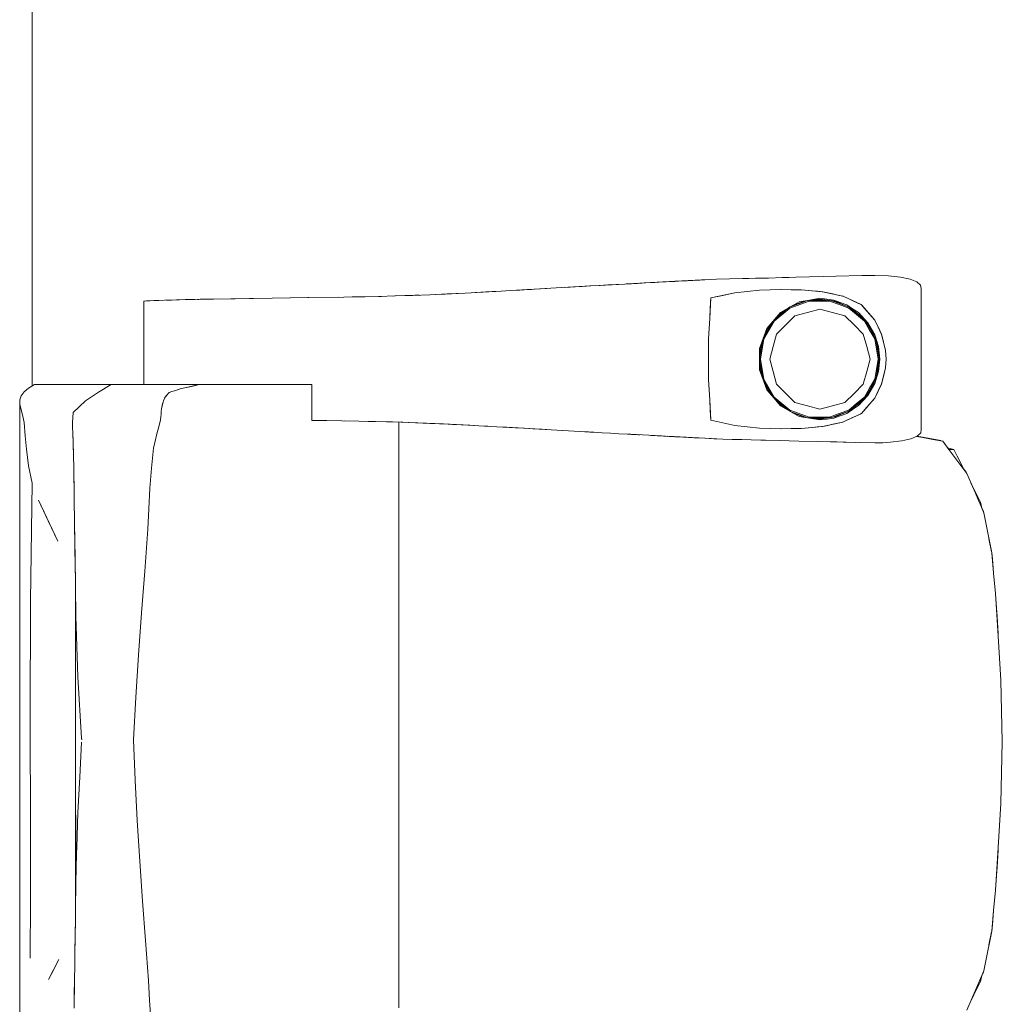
# Model space of a CAD drawing. Header units: millimetres. Extents: x -261 to 187, y -214 to 106.
# Tile 804 of 1056: x -206.12 to -205.348, y 15.152 to 15.925. Entities that reach past the tile are written whole.
import ezdxf

# ---------------------------------------------------------------- set-up
doc = ezdxf.new("R2010")
doc.units = ezdxf.units.MM
doc.header["$LTSCALE"] = 0.005
doc.header["$MEASUREMENT"] = 0
doc.layers.add('IFC-Elemento de mobília-Contorno', color=9, linetype='Continuous', lineweight=5)
doc.layers.add('IFC-Laje-Contorno', color=9, linetype='Continuous', lineweight=5)

msp = doc.modelspace()

# ---------------------------------------------------------------- linework, layer by layer
at = {"layer": 'IFC-Elemento de mobília-Contorno', "lineweight": 5}
for p, q in [((-205.61933, 15.71912), (-205.61764, 15.71921)), ((-205.61764, 15.71921), (-205.6149, 15.71936)), ((-205.6149, 15.71936), (-205.59981, 15.72015)), ((-205.6149, 15.71936), (-205.61215, 15.7195)), ((-205.61215, 15.7195), (-205.60804, 15.71972)), ((-205.61215, 15.7195), (-205.60941, 15.71965)), ((-205.60941, 15.71965), (-205.60804, 15.71972)), ((-205.60844, 15.7197), (-205.60632, 15.71981)), ((-205.60844, 15.7197), (-205.60632, 15.71981)), ((-205.60804, 15.71972), (-205.6053, 15.71986)), ((-205.60804, 15.71972), (-205.60667, 15.71979)), ((-205.6072, 15.71976), (-205.60632, 15.71981)), ((-205.60718, 15.71976), (-205.60632, 15.71981)), ((-205.60702, 15.71977), (-205.60667, 15.71979)), ((-205.60676, 15.71979), (-205.6053, 15.71986)), ((-205.60632, 15.71981), (-205.60474, 15.7199)), ((-205.60632, 15.71981), (-205.60475, 15.71989)), ((-205.60632, 15.71981), (-205.60528, 15.71987)), ((-205.6053, 15.71986), (-205.60256, 15.72001)), ((-205.60528, 15.71987), (-205.60477, 15.71989)), ((-205.59981, 15.72015), (-205.59707, 15.7203)), ((-205.59981, 15.72015), (-205.59844, 15.72023)), ((-205.59913, 15.72019), (-205.59707, 15.7203)), ((-205.59844, 15.72023), (-205.59707, 15.7203)), ((-205.59707, 15.7203), (-205.59639, 15.72034)), ((-205.59639, 15.72034), (-205.5957, 15.72037)), ((-205.5957, 15.72037), (-205.5948, 15.72042)), ((-205.5948, 15.72042), (-205.593, 15.72051)), ((-205.593, 15.72051), (-205.5912, 15.7206)), ((-205.5912, 15.7206), (-205.5894, 15.7207)), ((-205.5903, 15.72065), (-205.5876, 15.72079)), ((-205.5903, 15.72065), (-205.58895, 15.72072)), ((-205.5894, 15.7207), (-205.5876, 15.72079)), ((-205.58895, 15.72072), (-205.5876, 15.72079)), ((-205.5876, 15.72079), (-205.5858, 15.72088)), ((-205.5876, 15.72079), (-205.58715, 15.72081)), ((-205.5858, 15.72088), (-205.58445, 15.72095)), ((-205.58445, 15.72095), (-205.584, 15.72097)), ((-205.58419, 15.72096), (-205.58355, 15.721)), ((-205.58419, 15.72096), (-205.584, 15.72097)), ((-205.58355, 15.721), (-205.58265, 15.72104)), ((-205.58265, 15.72104), (-205.57268, 15.72156)), ((-205.58265, 15.72104), (-205.58175, 15.72109)), ((-205.58265, 15.72104), (-205.5822, 15.72106)), ((-205.5822, 15.72106), (-205.58175, 15.72109)), ((-205.57268, 15.72156), (-205.56245, 15.72178)), ((-205.56245, 15.72178), (-205.55223, 15.72201)), ((-205.55223, 15.72201), (-205.54711, 15.72212)), ((-205.54711, 15.72212), (-205.542, 15.72223)), ((-205.542, 15.72223), (-205.53689, 15.72235)), ((-205.53689, 15.72235), (-205.53177, 15.72246)), ((-205.53177, 15.72246), (-205.52104, 15.72276)), ((-205.52104, 15.72276), (-205.51568, 15.72291)), ((-205.51568, 15.72291), (-205.51031, 15.72306)), ((-205.51031, 15.72306), (-205.49958, 15.72335)), ((-205.49958, 15.72335), (-205.48885, 15.72365)), ((-205.48885, 15.72365), (-205.47873, 15.72388)), ((-205.47873, 15.72388), (-205.45848, 15.72433)), ((-205.45848, 15.72433), (-205.44835, 15.72456)), ((-205.44835, 15.72456), (-205.43754, 15.7242)), ((-205.43754, 15.7242), (-205.42811, 15.72323)), ((-205.42811, 15.72323), (-205.42055, 15.72162)), ((-205.42055, 15.72162), (-205.41522, 15.71945)), ((-205.41522, 15.71945), (-205.41232, 15.71687)), ((-205.762, 15.71108), (-205.75389, 15.71153)), ((-205.75617, 15.71139), (-205.74165, 15.71221)), ((-205.75389, 15.71153), (-205.74589, 15.71197)), ((-205.74891, 15.7118), (-205.74165, 15.71221)), ((-205.74589, 15.71197), (-205.74165, 15.71221)), ((-205.74165, 15.71221), (-205.73439, 15.71262)), ((-205.73439, 15.71262), (-205.72713, 15.71304)), ((-205.73439, 15.71262), (-205.72965, 15.71289)), ((-205.72965, 15.71289), (-205.70616, 15.71425)), ((-205.72965, 15.71289), (-205.72142, 15.71337)), ((-205.72713, 15.71304), (-205.71996, 15.71345)), ((-205.72142, 15.71337), (-205.71792, 15.71357)), ((-205.71996, 15.71345), (-205.69846, 15.7147)), ((-205.69846, 15.7147), (-205.67134, 15.71625)), ((-205.69168, 15.71509), (-205.67134, 15.71625)), ((-205.69168, 15.71509), (-205.6849, 15.71548)), ((-205.6849, 15.71548), (-205.67812, 15.71586)), ((-205.67812, 15.71586), (-205.67134, 15.71625)), ((-205.67812, 15.71586), (-205.67617, 15.71598)), ((-205.67617, 15.71598), (-205.67206, 15.71621)), ((-205.67206, 15.71621), (-205.66392, 15.71667)), ((-205.67134, 15.71625), (-205.66469, 15.71662)), ((-205.66469, 15.71662), (-205.65471, 15.71718)), ((-205.66469, 15.71662), (-205.66136, 15.71681)), ((-205.66392, 15.71667), (-205.66141, 15.7168)), ((-205.66136, 15.71681), (-205.65471, 15.71718)), ((-205.66136, 15.71681), (-205.65803, 15.71699)), ((-205.65803, 15.71699), (-205.65471, 15.71718)), ((-205.65471, 15.71718), (-205.64473, 15.71774)), ((-205.65471, 15.71718), (-205.65138, 15.71737)), ((-205.65138, 15.71737), (-205.64473, 15.71774)), ((-205.64473, 15.71774), (-205.63457, 15.71829)), ((-205.64473, 15.71774), (-205.63795, 15.7181)), ((-205.64473, 15.71774), (-205.64134, 15.71792)), ((-205.64356, 15.7178), (-205.64134, 15.71792)), ((-205.6432, 15.71782), (-205.64153, 15.71791)), ((-205.64318, 15.71782), (-205.63949, 15.71803)), ((-205.64153, 15.71791), (-205.63949, 15.71803)), ((-205.64134, 15.71792), (-205.63795, 15.7181)), ((-205.63949, 15.71803), (-205.63742, 15.71814)), ((-205.63795, 15.7181), (-205.63457, 15.71829)), ((-205.63742, 15.71814), (-205.63535, 15.71825)), ((-205.63535, 15.71825), (-205.63285, 15.71838)), ((-205.63535, 15.71825), (-205.63415, 15.71832)), ((-205.63457, 15.71829), (-205.63285, 15.71838)), ((-205.63288, 15.71838), (-205.61933, 15.71912)), ((-205.63288, 15.71838), (-205.62949, 15.71856)), ((-205.63288, 15.71838), (-205.63118, 15.71848)), ((-205.63118, 15.71848), (-205.62949, 15.71856)), ((-205.62949, 15.71856), (-205.62102, 15.71902)), ((-205.62949, 15.71856), (-205.62441, 15.71884)), ((-205.62441, 15.71884), (-205.62272, 15.71894)), ((-205.62272, 15.71894), (-205.61933, 15.71912)), ((-205.62102, 15.71902), (-205.61933, 15.71912)), ((-205.55825, 15.71084), (-205.53895, 15.7129)), ((-205.55825, 15.71084), (-205.5486, 15.71187)), ((-205.5486, 15.71187), (-205.53895, 15.7129)), ((-205.53895, 15.7129), (-205.52185, 15.71345)), ((-205.53895, 15.7129), (-205.53054, 15.71317)), ((-205.53054, 15.71317), (-205.52212, 15.71344)), ((-205.52217, 15.71344), (-205.51407, 15.71331)), ((-205.52212, 15.71344), (-205.52207, 15.71344)), ((-205.52185, 15.71345), (-205.50593, 15.71317)), ((-205.51407, 15.71331), (-205.50601, 15.71317)), ((-205.50601, 15.71317), (-205.49772, 15.71243)), ((-205.50593, 15.71317), (-205.49755, 15.71242)), ((-205.49772, 15.71243), (-205.48943, 15.7117)), ((-205.49755, 15.71242), (-205.49336, 15.71204)), ((-205.49336, 15.71204), (-205.48917, 15.71166)), ((-205.48974, 15.71173), (-205.48937, 15.71168)), ((-205.48943, 15.7117), (-205.47345, 15.70831)), ((-205.48917, 15.71166), (-205.4852, 15.71081)), ((-205.41232, 15.71687), (-205.41193, 15.71411)), ((-205.41195, 15.60352), (-205.41193, 15.71411)), ((-206.02251, 15.70439), (-206.02188, 15.70442)), ((-206.02251, 15.70439), (-206.02213, 15.70441)), ((-206.02251, 15.63874), (-206.02251, 15.70439)), ((-206.02213, 15.70441), (-206.01777, 15.70458)), ((-206.02188, 15.70442), (-206.02027, 15.70448)), ((-206.02027, 15.70448), (-206.01777, 15.70458)), ((-206.01777, 15.70458), (-206.0145, 15.70471)), ((-206.0145, 15.70471), (-206.01062, 15.70485)), ((-206.0145, 15.70471), (-206.01143, 15.70482)), ((-206.01143, 15.70482), (-206.00632, 15.70501)), ((-206.01143, 15.70482), (-206.01131, 15.70483)), ((-206.01143, 15.70482), (-206.0114, 15.70482)), ((-206.01062, 15.70485), (-206.00632, 15.70501)), ((-206.00632, 15.70501), (-205.97808, 15.70574)), ((-206.00632, 15.70501), (-205.98247, 15.70566)), ((-206.00481, 15.70505), (-206.00074, 15.70519)), ((-206.00074, 15.70519), (-205.99004, 15.70549)), ((-205.99004, 15.70549), (-205.98247, 15.70566)), ((-205.98335, 15.70563), (-205.98247, 15.70566)), ((-205.98247, 15.70566), (-205.97808, 15.70574)), ((-205.98033, 15.7057), (-205.97935, 15.70572)), ((-205.97935, 15.70572), (-205.97395, 15.70581)), ((-205.97808, 15.70574), (-205.95073, 15.70617)), ((-205.97633, 15.70576), (-205.97395, 15.70581)), ((-205.97395, 15.70581), (-205.96772, 15.7059)), ((-205.95405, 15.70611), (-205.93954, 15.70635)), ((-205.95073, 15.70617), (-205.92165, 15.70664)), ((-205.93954, 15.70635), (-205.92165, 15.70664)), ((-205.92165, 15.70664), (-205.89273, 15.70707)), ((-205.92165, 15.70664), (-205.89354, 15.70706)), ((-205.89354, 15.70706), (-205.86963, 15.70741)), ((-205.89273, 15.70707), (-205.86529, 15.70747)), ((-205.8654, 15.70747), (-205.85177, 15.70773)), ((-205.85876, 15.7076), (-205.84867, 15.7078)), ((-205.85177, 15.70773), (-205.83824, 15.70799)), ((-205.84867, 15.7078), (-205.8357, 15.70806)), ((-205.83824, 15.70799), (-205.82474, 15.70838)), ((-205.82678, 15.70833), (-205.82528, 15.70837)), ((-205.82528, 15.70837), (-205.80967, 15.70889)), ((-205.82528, 15.70837), (-205.81747, 15.70863)), ((-205.82474, 15.70838), (-205.81125, 15.70879)), ((-205.81747, 15.70863), (-205.80967, 15.70889)), ((-205.81125, 15.70879), (-205.79768, 15.70936)), ((-205.80967, 15.70889), (-205.8059, 15.70901)), ((-205.79768, 15.70936), (-205.78412, 15.70993)), ((-205.79371, 15.70952), (-205.78588, 15.7099)), ((-205.79371, 15.70952), (-205.78588, 15.7099)), ((-205.78588, 15.7099), (-205.77544, 15.71038)), ((-205.78412, 15.70993), (-205.77014, 15.71066)), ((-205.77014, 15.71066), (-205.75617, 15.71139)), ((-205.578, 15.69079), (-205.57707, 15.70678)), ((-205.57753, 15.69878), (-205.57707, 15.70678)), ((-205.57707, 15.70678), (-205.55825, 15.71084)), ((-205.57707, 15.70678), (-205.56766, 15.70881)), ((-205.56766, 15.70881), (-205.55825, 15.71084)), ((-205.51502, 15.69966), (-205.50779, 15.70379)), ((-205.51495, 15.69888), (-205.49987, 15.70435)), ((-205.51459, 15.69989), (-205.50103, 15.7048)), ((-205.51296, 15.70084), (-205.50275, 15.70461)), ((-205.50779, 15.70379), (-205.49959, 15.70517)), ((-205.50275, 15.70461), (-205.4914, 15.70588)), ((-205.49987, 15.70435), (-205.48385, 15.70435)), ((-205.49959, 15.70517), (-205.4914, 15.70654)), ((-205.49777, 15.70517), (-205.48635, 15.70517)), ((-205.4914, 15.70654), (-205.48596, 15.70586)), ((-205.4914, 15.70588), (-205.4793, 15.70417)), ((-205.48596, 15.70586), (-205.48053, 15.70518)), ((-205.4852, 15.71081), (-205.48123, 15.70996)), ((-205.48385, 15.70435), (-205.47631, 15.70161)), ((-205.48203, 15.70456), (-205.47604, 15.70238)), ((-205.48123, 15.70996), (-205.47726, 15.70911)), ((-205.48053, 15.70518), (-205.4754, 15.70327)), ((-205.4793, 15.70417), (-205.46805, 15.69941)), ((-205.47726, 15.70911), (-205.47329, 15.70826)), ((-205.47374, 15.70837), (-205.47329, 15.70826)), ((-205.47345, 15.70831), (-205.46623, 15.70496)), ((-205.47329, 15.70826), (-205.46964, 15.70654)), ((-205.46964, 15.70654), (-205.466, 15.70484)), ((-205.46623, 15.70496), (-205.45901, 15.70162)), ((-205.466, 15.70484), (-205.45872, 15.70142)), ((-205.578, 15.69079), (-205.57753, 15.69878)), ((-205.52727, 15.68858), (-205.51495, 15.69888)), ((-205.5262, 15.69054), (-205.517, 15.69824)), ((-205.52292, 15.69421), (-205.5144, 15.70001)), ((-205.52226, 15.69552), (-205.51502, 15.69966)), ((-205.50123, 15.6955), (-205.4914, 15.69813)), ((-205.4914, 15.69813), (-205.48156, 15.6955)), ((-205.47631, 15.70161), (-205.46878, 15.69888)), ((-205.47604, 15.70238), (-205.46919, 15.6999)), ((-205.4754, 15.70327), (-205.47028, 15.70136)), ((-205.47028, 15.70136), (-205.46573, 15.69834)), ((-205.46878, 15.69888), (-205.46261, 15.69372)), ((-205.46825, 15.6995), (-205.4621, 15.69434)), ((-205.46805, 15.69941), (-205.4584, 15.69192)), ((-205.46573, 15.69834), (-205.46119, 15.6953)), ((-205.45936, 15.70178), (-205.45872, 15.70142)), ((-205.45901, 15.70162), (-205.45634, 15.69857)), ((-205.45872, 15.70142), (-205.45613, 15.69842)), ((-205.45634, 15.69857), (-205.44835, 15.68941)), ((-205.45613, 15.69842), (-205.45354, 15.69542)), ((-205.57846, 15.68279), (-205.578, 15.69079)), ((-205.578, 15.69079), (-205.57798, 15.69101)), ((-205.53533, 15.67465), (-205.52727, 15.68858)), ((-205.533, 15.68279), (-205.52226, 15.69552)), ((-205.53054, 15.68569), (-205.52292, 15.69421)), ((-205.51827, 15.68566), (-205.51107, 15.69286)), ((-205.51107, 15.69286), (-205.50123, 15.6955)), ((-205.48156, 15.6955), (-205.47172, 15.69286)), ((-205.47172, 15.69286), (-205.46452, 15.68566)), ((-205.46261, 15.69372), (-205.45645, 15.68856)), ((-205.4621, 15.69434), (-205.457, 15.69007)), ((-205.46119, 15.6953), (-205.45375, 15.68734)), ((-205.4584, 15.69192), (-205.451, 15.6822)), ((-205.45645, 15.68856), (-205.45243, 15.6816)), ((-205.45354, 15.69542), (-205.45094, 15.69242)), ((-205.45094, 15.69242), (-205.44835, 15.68941)), ((-205.44835, 15.68941), (-205.44705, 15.68672)), ((-205.44835, 15.68941), (-205.44565, 15.68376)), ((-205.44835, 15.68941), (-205.447, 15.68659)), ((-205.57893, 15.67479), (-205.57846, 15.68279)), ((-205.53587, 15.67495), (-205.533, 15.68279)), ((-205.53545, 15.6761), (-205.5287, 15.68775)), ((-205.53507, 15.67712), (-205.53052, 15.68573)), ((-205.52547, 15.67846), (-205.51827, 15.68566)), ((-205.46452, 15.68566), (-205.45732, 15.67846)), ((-205.45448, 15.68677), (-205.45173, 15.68201)), ((-205.45375, 15.68734), (-205.44835, 15.67794)), ((-205.45243, 15.6816), (-205.4484, 15.67464)), ((-205.45173, 15.68201), (-205.44896, 15.67722)), ((-205.451, 15.6822), (-205.44636, 15.6709)), ((-205.44705, 15.68672), (-205.44574, 15.68403)), ((-205.447, 15.68659), (-205.44565, 15.68376)), ((-205.44574, 15.68403), (-205.44444, 15.68134)), ((-205.44565, 15.68376), (-205.44294, 15.67812)), ((-205.44565, 15.68376), (-205.4443, 15.68094)), ((-205.44444, 15.68134), (-205.44313, 15.67864)), ((-205.4443, 15.68094), (-205.44294, 15.67812)), ((-205.57893, 15.65077), (-205.57893, 15.67479)), ((-205.53873, 15.66711), (-205.53587, 15.67495)), ((-205.53864, 15.66072), (-205.53636, 15.67361)), ((-205.53864, 15.6645), (-205.53641, 15.67346)), ((-205.53814, 15.65878), (-205.53533, 15.67465)), ((-205.52811, 15.66862), (-205.52547, 15.67846)), ((-205.45732, 15.67846), (-205.45468, 15.66862)), ((-205.4484, 15.67464), (-205.447, 15.66671)), ((-205.44835, 15.67794), (-205.44542, 15.66857)), ((-205.44734, 15.67329), (-205.4462, 15.66685)), ((-205.44313, 15.67864), (-205.43997, 15.66567)), ((-205.44294, 15.67812), (-205.44146, 15.67189)), ((-205.44173, 15.67288), (-205.44146, 15.67189)), ((-205.53873, 15.66711), (-205.53873, 15.65044)), ((-205.53074, 15.65878), (-205.52811, 15.66862)), ((-205.45468, 15.66862), (-205.45205, 15.65878)), ((-205.447, 15.66671), (-205.4456, 15.65878)), ((-205.44636, 15.6709), (-205.44477, 15.65878)), ((-205.4462, 15.66685), (-205.44478, 15.65878)), ((-205.44542, 15.66857), (-205.44442, 15.65877)), ((-205.44155, 15.67216), (-205.44076, 15.66891)), ((-205.44151, 15.6721), (-205.44103, 15.67007)), ((-205.44146, 15.67189), (-205.43997, 15.66567)), ((-205.44103, 15.67007), (-205.43997, 15.66567)), ((-205.43997, 15.66567), (-205.43939, 15.65877)), ((-205.57893, 15.64277), (-205.57893, 15.65878)), ((-205.53864, 15.65307), (-205.53864, 15.6645)), ((-205.53814, 15.65878), (-205.53533, 15.64292)), ((-205.53074, 15.65878), (-205.52811, 15.64894)), ((-205.45468, 15.64894), (-205.45205, 15.65878)), ((-205.447, 15.65085), (-205.4456, 15.65878)), ((-205.44636, 15.64667), (-205.44477, 15.65878)), ((-205.44583, 15.65281), (-205.44478, 15.65878)), ((-205.44542, 15.64898), (-205.44442, 15.65877)), ((-205.43997, 15.65189), (-205.43939, 15.65877)), ((-205.53873, 15.65044), (-205.533, 15.63477)), ((-205.53864, 15.65685), (-205.53636, 15.64395)), ((-205.53864, 15.65307), (-205.53641, 15.64408)), ((-205.4484, 15.64292), (-205.447, 15.65085)), ((-205.44734, 15.64428), (-205.44583, 15.65281)), ((-205.44146, 15.64567), (-205.43997, 15.65189)), ((-205.44103, 15.6475), (-205.43997, 15.65189)), ((-205.44076, 15.64865), (-205.43997, 15.65189)), ((-205.57893, 15.64277), (-205.57846, 15.63477)), ((-205.57893, 15.64277), (-205.578, 15.62678)), ((-205.53533, 15.64292), (-205.52727, 15.62898)), ((-205.52811, 15.64894), (-205.52547, 15.63911)), ((-205.45732, 15.63911), (-205.45468, 15.64894)), ((-205.45243, 15.63597), (-205.4484, 15.64292)), ((-205.451, 15.63537), (-205.44636, 15.64667)), ((-205.44835, 15.63963), (-205.44542, 15.64898)), ((-205.44313, 15.63892), (-205.44076, 15.64865)), ((-205.44294, 15.63945), (-205.44146, 15.64567)), ((-205.44173, 15.64469), (-205.44146, 15.64567)), ((-205.44152, 15.64544), (-205.44103, 15.6475)), ((-206.11653, 15.63309), (-206.11313, 15.63596)), ((-206.11313, 15.63596), (-206.10827, 15.63874)), ((-206.10827, 15.63874), (-206.04801, 15.63874)), ((-206.05812, 15.63281), (-206.04801, 15.63874)), ((-206.04801, 15.63874), (-205.97886, 15.63874)), ((-205.99828, 15.63399), (-205.99389, 15.63541)), ((-205.99828, 15.63399), (-205.99608, 15.6347)), ((-205.99608, 15.6347), (-205.99389, 15.63541)), ((-205.99389, 15.63541), (-205.99013, 15.63624)), ((-205.99013, 15.63624), (-205.97886, 15.63874)), ((-205.99013, 15.63624), (-205.98638, 15.63708)), ((-205.98638, 15.63708), (-205.98262, 15.63791)), ((-205.98262, 15.63791), (-205.97886, 15.63874)), ((-205.97886, 15.63874), (-205.97688, 15.63874)), ((-205.97688, 15.63874), (-205.97491, 15.63874)), ((-205.97491, 15.63874), (-205.97295, 15.63874)), ((-205.97295, 15.63874), (-205.97101, 15.63874)), ((-205.97101, 15.63874), (-205.9691, 15.63874)), ((-205.9691, 15.63874), (-205.96719, 15.63874)), ((-205.96719, 15.63874), (-205.96529, 15.63874)), ((-205.96529, 15.63874), (-205.96338, 15.63874)), ((-205.96338, 15.63874), (-205.96146, 15.63874)), ((-205.96146, 15.63874), (-205.95952, 15.63874)), ((-205.95952, 15.63874), (-205.95755, 15.63874)), ((-205.95755, 15.63874), (-205.95555, 15.63874)), ((-205.95555, 15.63874), (-205.9535, 15.63874)), ((-205.9535, 15.63874), (-205.9514, 15.63874)), ((-205.9514, 15.63874), (-205.94925, 15.63874)), ((-205.94925, 15.63874), (-205.94708, 15.63874)), ((-205.94708, 15.63874), (-205.9449, 15.63874)), ((-205.9449, 15.63874), (-205.94273, 15.63874)), ((-205.94273, 15.63874), (-205.9406, 15.63874)), ((-205.9406, 15.63874), (-205.93852, 15.63874)), ((-205.93852, 15.63874), (-205.93651, 15.63874)), ((-205.93651, 15.63874), (-205.93459, 15.63874)), ((-205.93459, 15.63874), (-205.93279, 15.63874)), ((-205.93279, 15.63874), (-205.93108, 15.63874)), ((-205.93108, 15.63874), (-205.92943, 15.63874)), ((-205.92943, 15.63874), (-205.92782, 15.63874)), ((-205.92782, 15.63874), (-205.92621, 15.63874)), ((-205.92621, 15.63874), (-205.92457, 15.63874)), ((-205.92457, 15.63874), (-205.92286, 15.63874)), ((-205.92286, 15.63874), (-205.92105, 15.63874)), ((-205.92105, 15.63874), (-205.91912, 15.63874)), ((-205.91912, 15.63874), (-205.91706, 15.63874)), ((-205.91706, 15.63874), (-205.91488, 15.63874)), ((-205.91488, 15.63874), (-205.91261, 15.63874)), ((-205.91261, 15.63874), (-205.91025, 15.63874)), ((-205.91025, 15.63874), (-205.90782, 15.63874)), ((-205.90782, 15.63874), (-205.90533, 15.63874)), ((-205.90533, 15.63874), (-205.90279, 15.63874)), ((-205.90279, 15.63874), (-205.90023, 15.63874)), ((-205.90023, 15.63874), (-205.89767, 15.63874)), ((-205.89767, 15.63874), (-205.89515, 15.63874)), ((-205.89515, 15.63874), (-205.89271, 15.63874)), ((-205.89271, 15.63874), (-205.89039, 15.63874)), ((-205.89039, 15.62549), (-205.89039, 15.63874)), ((-205.57846, 15.63477), (-205.578, 15.62678)), ((-205.53545, 15.64147), (-205.5287, 15.62981)), ((-205.53508, 15.64047), (-205.53054, 15.63187)), ((-205.533, 15.63477), (-205.52762, 15.6284)), ((-205.52547, 15.63911), (-205.51827, 15.63191)), ((-205.46452, 15.63191), (-205.45732, 15.63911)), ((-205.4584, 15.62565), (-205.451, 15.63537)), ((-205.45645, 15.629), (-205.45243, 15.63597)), ((-205.45447, 15.63081), (-205.45173, 15.63556)), ((-205.45375, 15.63023), (-205.44835, 15.63963)), ((-205.45173, 15.63556), (-205.44896, 15.64033)), ((-205.44574, 15.63354), (-205.44444, 15.63623)), ((-205.44565, 15.6338), (-205.44294, 15.63945)), ((-205.44565, 15.6338), (-205.4443, 15.63663)), ((-205.44444, 15.63623), (-205.44313, 15.63892)), ((-205.4443, 15.63663), (-205.44294, 15.63945)), ((-206.11996, 15.47329), (-206.11986, 15.62673)), ((-206.11986, 15.62673), (-206.11871, 15.63005)), ((-206.11986, 15.62673), (-206.11977, 15.62303)), ((-206.11871, 15.63005), (-206.11653, 15.63309)), ((-206.06827, 15.62614), (-206.05812, 15.63281)), ((-206.00696, 15.62597), (-206.00566, 15.62903)), ((-206.00653, 15.62698), (-206.00566, 15.62903)), ((-206.00653, 15.62698), (-206.00614, 15.62789)), ((-206.0061, 15.62801), (-206.00566, 15.62903)), ((-206.00566, 15.62903), (-206.00416, 15.6308)), ((-206.00566, 15.62903), (-206.00491, 15.62991)), ((-206.00491, 15.62991), (-206.00416, 15.6308)), ((-206.00416, 15.6308), (-206.00341, 15.63169)), ((-206.00341, 15.63169), (-206.00267, 15.63257)), ((-206.00267, 15.63257), (-206.00047, 15.63328)), ((-206.00047, 15.63328), (-205.99828, 15.63399)), ((-205.578, 15.62678), (-205.57799, 15.62661)), ((-205.578, 15.62678), (-205.57707, 15.61079)), ((-205.578, 15.62678), (-205.57753, 15.61878)), ((-205.53054, 15.63187), (-205.52292, 15.62335)), ((-205.52762, 15.6284), (-205.52224, 15.62203)), ((-205.52727, 15.62898), (-205.51495, 15.61869)), ((-205.5262, 15.62702), (-205.517, 15.61932)), ((-205.51827, 15.63191), (-205.51107, 15.6247)), ((-205.47172, 15.6247), (-205.46452, 15.63191)), ((-205.46261, 15.62385), (-205.45645, 15.629)), ((-205.4621, 15.62322), (-205.457, 15.62749)), ((-205.46119, 15.62226), (-205.45375, 15.63023)), ((-205.45634, 15.619), (-205.44835, 15.62815)), ((-205.45094, 15.62515), (-205.44835, 15.62815)), ((-205.44835, 15.62815), (-205.44565, 15.6338)), ((-205.44835, 15.62815), (-205.447, 15.63098)), ((-205.44835, 15.62815), (-205.44705, 15.63084)), ((-205.44705, 15.63084), (-205.44574, 15.63354)), ((-205.447, 15.63098), (-205.44565, 15.6338)), ((-206.11977, 15.62303), (-206.11857, 15.61817)), ((-206.07788, 15.61689), (-206.06827, 15.62614)), ((-206.07788, 15.61689), (-206.07307, 15.62151)), ((-206.00872, 15.61753), (-206.00849, 15.61963)), ((-206.00849, 15.61963), (-206.00822, 15.62096)), ((-206.00822, 15.62096), (-206.00739, 15.62494)), ((-206.00822, 15.62096), (-206.00795, 15.62229)), ((-206.00795, 15.62229), (-206.00767, 15.62361)), ((-206.00767, 15.62361), (-206.00739, 15.62494)), ((-206.00739, 15.62494), (-206.00696, 15.62597)), ((-205.89039, 15.61069), (-205.89039, 15.62549)), ((-205.57753, 15.61878), (-205.57707, 15.61079)), ((-205.52292, 15.62335), (-205.51442, 15.61757)), ((-205.52224, 15.62203), (-205.50778, 15.61378)), ((-205.51495, 15.61869), (-205.49987, 15.61321)), ((-205.51107, 15.6247), (-205.50123, 15.62207)), ((-205.50123, 15.62207), (-205.4914, 15.61944)), ((-205.4914, 15.61944), (-205.48156, 15.62207)), ((-205.48156, 15.62207), (-205.47172, 15.6247)), ((-205.47631, 15.61595), (-205.46878, 15.61869)), ((-205.47028, 15.6162), (-205.46573, 15.61923)), ((-205.46878, 15.61869), (-205.46261, 15.62385)), ((-205.46826, 15.61806), (-205.4621, 15.62322)), ((-205.46805, 15.61815), (-205.4584, 15.62565)), ((-205.46573, 15.61923), (-205.46119, 15.62226)), ((-205.45872, 15.61615), (-205.45354, 15.62215)), ((-205.45872, 15.61615), (-205.45613, 15.61915)), ((-205.45613, 15.61915), (-205.45354, 15.62215)), ((-205.45354, 15.62215), (-205.45094, 15.62515)), ((-206.11857, 15.61817), (-206.11751, 15.6136)), ((-206.11751, 15.6136), (-206.11644, 15.60902)), ((-206.07844, 15.60906), (-206.07816, 15.61298)), ((-206.07844, 15.60891), (-206.07816, 15.6129)), ((-206.07816, 15.61298), (-206.07788, 15.61689)), ((-206.07816, 15.6129), (-206.07788, 15.61689)), ((-206.01077, 15.60563), (-206.00938, 15.61122)), ((-206.00938, 15.61122), (-206.00916, 15.61333)), ((-206.00916, 15.61333), (-206.00894, 15.61543)), ((-206.00894, 15.61543), (-206.00872, 15.61753)), ((-205.51468, 15.61771), (-205.50103, 15.61276)), ((-205.51295, 15.61673), (-205.50275, 15.61295)), ((-205.50778, 15.61378), (-205.49956, 15.6124)), ((-205.50275, 15.61295), (-205.4914, 15.61168)), ((-205.49987, 15.61321), (-205.48385, 15.61322)), ((-205.49959, 15.6124), (-205.4914, 15.61102)), ((-205.49778, 15.6124), (-205.48632, 15.6124)), ((-205.4914, 15.61168), (-205.4793, 15.61339)), ((-205.4914, 15.61102), (-205.48596, 15.6117)), ((-205.48596, 15.6117), (-205.48053, 15.61239)), ((-205.48385, 15.61322), (-205.47631, 15.61595)), ((-205.48205, 15.613), (-205.47604, 15.61518)), ((-205.48053, 15.61239), (-205.4754, 15.61429)), ((-205.4793, 15.61339), (-205.46805, 15.61815)), ((-205.47604, 15.61518), (-205.46912, 15.6177)), ((-205.4754, 15.61429), (-205.47028, 15.6162)), ((-205.47345, 15.60926), (-205.46623, 15.6126)), ((-205.47329, 15.60931), (-205.46964, 15.61102)), ((-205.46968, 15.611), (-205.466, 15.61273)), ((-205.46623, 15.6126), (-205.45901, 15.61594)), ((-205.466, 15.61273), (-205.45872, 15.61615)), ((-205.45936, 15.61578), (-205.45894, 15.61602)), ((-205.45901, 15.61594), (-205.45891, 15.61606)), ((-206.11644, 15.60902), (-206.11556, 15.59855)), ((-206.07844, 15.60891), (-206.07809, 15.59686)), ((-206.01215, 15.60004), (-206.01077, 15.60563)), ((-205.89039, 15.61069), (-205.8882, 15.61069)), ((-205.89039, 15.61063), (-205.88057, 15.61049)), ((-205.8882, 15.61069), (-205.88621, 15.61069)), ((-205.88057, 15.61049), (-205.86694, 15.61029)), ((-205.88057, 15.61049), (-205.87859, 15.61046)), ((-205.86694, 15.61029), (-205.85365, 15.61005)), ((-205.8652, 15.61024), (-205.85365, 15.61005)), ((-205.85365, 15.61005), (-205.84037, 15.6098)), ((-205.84625, 15.60991), (-205.83196, 15.60953)), ((-205.84037, 15.6098), (-205.82714, 15.60942)), ((-205.83196, 15.60953), (-205.81905, 15.60919)), ((-205.82714, 15.60942), (-205.81392, 15.60904)), ((-205.82209, 15.60927), (-205.82208, 15.57643)), ((-205.81447, 15.60905), (-205.79791, 15.60835)), ((-205.81392, 15.60904), (-205.80046, 15.60848)), ((-205.80046, 15.60848), (-205.78701, 15.60792)), ((-205.79791, 15.60835), (-205.78936, 15.60799)), ((-205.79791, 15.60835), (-205.78271, 15.6077)), ((-205.78936, 15.60799), (-205.78277, 15.6077)), ((-205.78701, 15.60792), (-205.76626, 15.60685)), ((-205.78701, 15.60792), (-205.78009, 15.60757)), ((-205.78009, 15.60757), (-205.76626, 15.60685)), ((-205.77318, 15.60721), (-205.76626, 15.60685)), ((-205.77306, 15.60721), (-205.77214, 15.60716)), ((-205.77214, 15.60716), (-205.76348, 15.60669)), ((-205.76626, 15.60685), (-205.75935, 15.6065)), ((-205.76348, 15.60669), (-205.75481, 15.60623)), ((-205.75935, 15.6065), (-205.75223, 15.6061)), ((-205.75481, 15.60623), (-205.74992, 15.60597)), ((-205.75223, 15.6061), (-205.74512, 15.6057)), ((-205.74512, 15.6057), (-205.73732, 15.60526)), ((-205.74512, 15.6057), (-205.73089, 15.6049)), ((-205.73732, 15.60526), (-205.72849, 15.60475)), ((-205.73732, 15.60526), (-205.71966, 15.60424)), ((-205.73089, 15.6049), (-205.72378, 15.60448)), ((-205.72849, 15.60475), (-205.71966, 15.60424)), ((-205.72378, 15.60448), (-205.71666, 15.60407)), ((-205.72378, 15.60448), (-205.70243, 15.60324)), ((-205.71966, 15.60424), (-205.71722, 15.6041)), ((-205.71666, 15.60407), (-205.70955, 15.60365)), ((-205.71666, 15.60407), (-205.70243, 15.60324)), ((-205.70955, 15.60365), (-205.70243, 15.60324)), ((-205.70243, 15.60324), (-205.67553, 15.6017)), ((-205.70243, 15.60324), (-205.68898, 15.60247)), ((-205.57707, 15.61079), (-205.5583, 15.60673)), ((-205.57707, 15.61079), (-205.56768, 15.60876)), ((-205.56768, 15.60876), (-205.5583, 15.60673)), ((-205.5583, 15.60673), (-205.53895, 15.60467)), ((-205.5583, 15.60673), (-205.54863, 15.6057)), ((-205.54863, 15.6057), (-205.53895, 15.60467)), ((-205.53895, 15.60467), (-205.52185, 15.60412)), ((-205.53895, 15.60467), (-205.52205, 15.60412)), ((-205.52217, 15.60412), (-205.51407, 15.60426)), ((-205.52212, 15.60412), (-205.52207, 15.60412)), ((-205.52185, 15.60412), (-205.50593, 15.60439)), ((-205.51407, 15.60426), (-205.50601, 15.60439)), ((-205.50601, 15.60439), (-205.49772, 15.60513)), ((-205.50593, 15.60439), (-205.49755, 15.60515)), ((-205.49772, 15.60513), (-205.48943, 15.60587)), ((-205.49755, 15.60515), (-205.49336, 15.60553)), ((-205.49336, 15.60553), (-205.48917, 15.60591)), ((-205.48998, 15.60582), (-205.48917, 15.60591)), ((-205.48943, 15.60587), (-205.47345, 15.60926)), ((-205.48917, 15.60591), (-205.4852, 15.60676)), ((-205.4852, 15.60676), (-205.48119, 15.60761)), ((-205.48123, 15.60761), (-205.47726, 15.60846)), ((-205.47726, 15.60846), (-205.47329, 15.60931)), ((-205.47374, 15.6092), (-205.47329, 15.60931)), ((-205.41225, 15.60083), (-205.41195, 15.60352)), ((-206.11556, 15.59855), (-206.11468, 15.58808)), ((-206.07822, 15.60127), (-206.07799, 15.59347)), ((-206.01354, 15.59445), (-206.01215, 15.60004)), ((-205.68898, 15.60247), (-205.67553, 15.6017)), ((-205.67608, 15.60173), (-205.67538, 15.60169)), ((-205.67553, 15.6017), (-205.67226, 15.60152)), ((-205.67553, 15.6017), (-205.66572, 15.60115)), ((-205.67538, 15.60169), (-205.67045, 15.60141)), ((-205.67538, 15.60169), (-205.67312, 15.60156)), ((-205.67226, 15.60152), (-205.66899, 15.60133)), ((-205.67226, 15.60152), (-205.66572, 15.60115)), ((-205.66899, 15.60133), (-205.66572, 15.60115)), ((-205.66572, 15.60115), (-205.66245, 15.60096)), ((-205.66245, 15.60096), (-205.6559, 15.6006)), ((-205.6559, 15.6006), (-205.65263, 15.60041)), ((-205.65263, 15.60041), (-205.64936, 15.60023)), ((-205.64936, 15.60023), (-205.64264, 15.59986)), ((-205.64264, 15.59986), (-205.64004, 15.59972)), ((-205.64264, 15.59986), (-205.63928, 15.59968)), ((-205.64264, 15.59986), (-205.63592, 15.5995)), ((-205.64004, 15.59972), (-205.63781, 15.5996)), ((-205.63928, 15.59968), (-205.63592, 15.5995)), ((-205.63781, 15.5996), (-205.63557, 15.59948)), ((-205.63592, 15.5995), (-205.63333, 15.59936)), ((-205.63592, 15.5995), (-205.63089, 15.59922)), ((-205.63557, 15.59948), (-205.63385, 15.59938)), ((-205.63446, 15.59942), (-205.63321, 15.59935)), ((-205.63089, 15.59922), (-205.62585, 15.59895)), ((-205.62585, 15.59895), (-205.62417, 15.59885)), ((-205.62417, 15.59885), (-205.62249, 15.59877)), ((-205.62249, 15.59877), (-205.62084, 15.59868)), ((-205.62084, 15.59868), (-205.61919, 15.59859)), ((-205.61919, 15.59859), (-205.59857, 15.59749)), ((-205.61919, 15.59859), (-205.61589, 15.59841)), ((-205.61919, 15.59859), (-205.61754, 15.5985)), ((-205.61919, 15.59859), (-205.60929, 15.59807)), ((-205.61754, 15.5985), (-205.61589, 15.59841)), ((-205.61589, 15.59841), (-205.61259, 15.59824)), ((-205.61259, 15.59824), (-205.60929, 15.59807)), ((-205.61259, 15.59824), (-205.6108, 15.59814)), ((-205.61094, 15.59815), (-205.60929, 15.59807)), ((-205.60993, 15.5981), (-205.60873, 15.59803)), ((-205.60929, 15.59807), (-205.60764, 15.59798)), ((-205.60873, 15.59803), (-205.60603, 15.59789)), ((-205.60873, 15.59803), (-205.60649, 15.59791)), ((-205.60764, 15.59798), (-205.60599, 15.59789)), ((-205.60761, 15.59797), (-205.60604, 15.59789)), ((-205.60649, 15.59791), (-205.60601, 15.59789)), ((-205.60599, 15.59789), (-205.60434, 15.5978)), ((-205.60599, 15.59789), (-205.59857, 15.59749)), ((-205.60526, 15.59785), (-205.60426, 15.59779)), ((-205.60434, 15.5978), (-205.59857, 15.59749)), ((-205.60426, 15.59779), (-205.60346, 15.59775)), ((-205.60426, 15.59779), (-205.60241, 15.5977)), ((-205.602, 15.59768), (-205.60105, 15.59763)), ((-205.60187, 15.59767), (-205.5994, 15.59754)), ((-205.60105, 15.59763), (-205.5994, 15.59754)), ((-205.59857, 15.59749), (-205.5961, 15.59737)), ((-205.5961, 15.59737), (-205.59471, 15.59729)), ((-205.59471, 15.59729), (-205.59332, 15.59723)), ((-205.59471, 15.59729), (-205.59263, 15.59719)), ((-205.59471, 15.59729), (-205.58708, 15.5969)), ((-205.59332, 15.59723), (-205.59194, 15.59715)), ((-205.59263, 15.59719), (-205.59194, 15.59715)), ((-205.59194, 15.59715), (-205.58708, 15.5969)), ((-205.59194, 15.59715), (-205.58986, 15.59704)), ((-205.59124, 15.59712), (-205.58916, 15.59701)), ((-205.59124, 15.59712), (-205.59055, 15.59708)), ((-205.59055, 15.59708), (-205.58916, 15.59701)), ((-205.58986, 15.59704), (-205.58708, 15.5969)), ((-205.58708, 15.5969), (-205.58192, 15.59664)), ((-205.58708, 15.5969), (-205.585, 15.5968)), ((-205.58708, 15.5969), (-205.58639, 15.59687)), ((-205.58639, 15.59687), (-205.585, 15.5968)), ((-205.58192, 15.59664), (-205.57483, 15.59628)), ((-205.58148, 15.59662), (-205.56774, 15.59591)), ((-205.57483, 15.59628), (-205.56774, 15.59591)), ((-205.56774, 15.59591), (-205.56028, 15.59573)), ((-205.56028, 15.59573), (-205.55281, 15.59555)), ((-205.55281, 15.59555), (-205.54535, 15.59537)), ((-205.42712, 15.5945), (-205.41996, 15.59613)), ((-205.41996, 15.59613), (-205.41494, 15.59829)), ((-205.41529, 15.59814), (-205.41058, 15.59724)), ((-205.41515, 15.5982), (-205.41212, 15.59766)), ((-205.41505, 15.59818), (-205.41225, 15.60083)), ((-205.41212, 15.59766), (-205.40429, 15.59626)), ((-205.41212, 15.59766), (-205.39646, 15.59487)), ((-205.41058, 15.59724), (-205.40274, 15.59574)), ((-205.40429, 15.59626), (-205.39646, 15.59487)), ((-205.40274, 15.59574), (-205.39489, 15.59424)), ((-206.11468, 15.58808), (-206.113, 15.575)), ((-206.07803, 15.59475), (-206.07798, 15.59284)), ((-206.07799, 15.59347), (-206.07775, 15.58328)), ((-206.07798, 15.59284), (-206.07772, 15.58204)), ((-206.01631, 15.57312), (-206.01493, 15.58886)), ((-206.01493, 15.58886), (-206.01354, 15.59445)), ((-205.54535, 15.59537), (-205.52296, 15.59483)), ((-205.54535, 15.59537), (-205.53789, 15.59519)), ((-205.53789, 15.59519), (-205.52296, 15.59483)), ((-205.52296, 15.59483), (-205.5155, 15.59465)), ((-205.5155, 15.59465), (-205.50804, 15.59447)), ((-205.50804, 15.59447), (-205.49311, 15.5941)), ((-205.49311, 15.5941), (-205.44835, 15.59301)), ((-205.49311, 15.5941), (-205.47819, 15.59374)), ((-205.49311, 15.5941), (-205.46327, 15.59338)), ((-205.47819, 15.59374), (-205.46327, 15.59338)), ((-205.44835, 15.59301), (-205.44203, 15.59314)), ((-205.44203, 15.59314), (-205.43612, 15.59346)), ((-205.43612, 15.59346), (-205.42712, 15.5945)), ((-205.39646, 15.59487), (-205.39616, 15.59448)), ((-205.39646, 15.59487), (-205.39614, 15.59448)), ((-205.39646, 15.59487), (-205.39614, 15.59448)), ((-205.39646, 15.59487), (-205.39614, 15.59448)), ((-205.39489, 15.59424), (-205.39015, 15.5879)), ((-205.39112, 15.5892), (-205.38634, 15.58785)), ((-205.39015, 15.5879), (-205.38634, 15.58785)), ((-205.39015, 15.5879), (-205.38541, 15.58157)), ((-205.38634, 15.58785), (-205.3837, 15.58267)), ((-206.07775, 15.58328), (-206.0775, 15.57309)), ((-205.38541, 15.58157), (-205.38067, 15.57523)), ((-205.3837, 15.58267), (-205.38107, 15.57749)), ((-206.113, 15.575), (-206.11021, 15.56135)), ((-206.0775, 15.57309), (-206.07713, 15.54996)), ((-206.0177, 15.55737), (-206.01631, 15.57312)), ((-205.82208, 15.5403), (-205.82208, 15.57643)), ((-205.38107, 15.57749), (-205.37843, 15.5723)), ((-205.38107, 15.57749), (-205.37831, 15.57207)), ((-205.38067, 15.57523), (-205.37593, 15.56889)), ((-205.37858, 15.5726), (-205.37653, 15.57005)), ((-205.37858, 15.5726), (-205.37653, 15.57005)), ((-205.37858, 15.5726), (-205.37653, 15.57005)), ((-205.37843, 15.5723), (-205.37831, 15.57207)), ((-206.07748, 15.57199), (-206.07746, 15.57124)), ((-206.07746, 15.57124), (-206.07721, 15.55518)), ((-205.37653, 15.57005), (-205.37615, 15.56918)), ((-205.37593, 15.56889), (-205.36931, 15.5535)), ((-206.11136, 15.46884), (-206.11021, 15.56135)), ((-206.01845, 15.54133), (-206.0177, 15.55737)), ((-205.37278, 15.56156), (-205.37052, 15.55675)), ((-205.37262, 15.56119), (-205.37052, 15.55675)), ((-205.37262, 15.56119), (-205.36931, 15.5535)), ((-206.07713, 15.54996), (-206.07685, 15.52911)), ((-206.07712, 15.54907), (-206.07711, 15.54874)), ((-205.37052, 15.55675), (-205.36788, 15.55157)), ((-205.36931, 15.5535), (-205.36269, 15.53811)), ((-205.36931, 15.5535), (-205.366, 15.54581)), ((-205.36788, 15.55157), (-205.36525, 15.54639)), ((-206.10524, 15.54806), (-206.08993, 15.51576)), ((-206.10524, 15.54806), (-206.09758, 15.53191)), ((-206.07711, 15.54874), (-206.07687, 15.53076)), ((-206.0192, 15.5253), (-206.01845, 15.54133)), ((-205.36525, 15.54639), (-205.36428, 15.5418)), ((-205.36442, 15.54248), (-205.363, 15.53923)), ((-205.82209, 15.50449), (-205.82208, 15.5403)), ((-205.363, 15.53923), (-205.36284, 15.53845)), ((-205.36269, 15.53811), (-205.35648, 15.50674)), ((-205.36269, 15.53811), (-205.35959, 15.52242)), ((-205.36269, 15.53811), (-205.36114, 15.53027)), ((-206.09758, 15.53191), (-206.08993, 15.51576)), ((-206.07685, 15.52911), (-206.0767, 15.51776)), ((-206.07684, 15.52886), (-206.07682, 15.52675)), ((-206.07682, 15.52675), (-206.07651, 15.50361)), ((-205.36114, 15.53027), (-205.35959, 15.52242)), ((-206.02176, 15.4923), (-206.0192, 15.5253)), ((-206.0767, 15.51776), (-206.07655, 15.50642)), ((-205.35865, 15.51772), (-205.35656, 15.50733)), ((-205.35862, 15.51754), (-205.35817, 15.51531)), ((-205.35862, 15.51754), (-205.35817, 15.51531)), ((-205.35817, 15.51531), (-205.35656, 15.50733)), ((-206.07655, 15.50642), (-206.07647, 15.50084)), ((-206.07651, 15.50361), (-206.0762, 15.47999)), ((-205.82212, 15.47785), (-205.82209, 15.50449)), ((-205.35656, 15.50733), (-205.35649, 15.5068)), ((-205.35648, 15.50674), (-205.35495, 15.49067)), ((-205.35648, 15.50674), (-205.35587, 15.50188)), ((-206.07645, 15.49927), (-206.07623, 15.48204)), ((-205.35587, 15.50188), (-205.35495, 15.49067)), ((-206.02439, 15.45949), (-206.02176, 15.4923)), ((-205.35495, 15.49067), (-205.35343, 15.47461)), ((-206.07623, 15.22093), (-206.07623, 15.48204)), ((-206.0762, 15.47999), (-206.07592, 15.45683)), ((-206.11996, 15.47329), (-206.11995, 15.26335)), ((-205.82212, 15.47785), (-205.82208, 15.448)), ((-205.35343, 15.47461), (-205.35236, 15.45785)), ((-205.35341, 15.47431), (-205.3534, 15.47419)), ((-205.3534, 15.47419), (-205.35247, 15.45971)), ((-206.11166, 15.37646), (-206.11136, 15.46884)), ((-206.07592, 15.45683), (-206.07439, 15.40917)), ((-206.02677, 15.42622), (-206.02439, 15.45949)), ((-205.35251, 15.4602), (-205.35223, 15.45673)), ((-205.35236, 15.45785), (-205.35129, 15.4411)), ((-205.35223, 15.45673), (-205.35129, 15.4411)), ((-205.35223, 15.45673), (-205.35142, 15.44328)), ((-205.82208, 15.448), (-205.82208, 15.41185)), ((-205.35142, 15.44328), (-205.35138, 15.44252)), ((-205.35129, 15.4411), (-205.3494, 15.40656)), ((-206.0287, 15.39335), (-206.02677, 15.42622)), ((-205.8221, 15.37643), (-205.82208, 15.41185)), ((-206.07439, 15.40917), (-206.07131, 15.36117)), ((-205.3494, 15.40656), (-205.34814, 15.35821)), ((-205.3494, 15.40656), (-205.34814, 15.35822)), ((-206.03051, 15.35987), (-206.0287, 15.39335)), ((-206.11166, 15.37646), (-206.11146, 15.28832)), ((-205.8221, 15.37643), (-205.82209, 15.34435)), ((-206.07278, 15.33039), (-206.07131, 15.35804)), ((-206.07131, 15.36117), (-206.07115, 15.35987)), ((-206.07131, 15.36117), (-206.07123, 15.36051)), ((-206.07123, 15.36051), (-206.07115, 15.35987)), ((-206.03051, 15.35987), (-206.02914, 15.32803)), ((-205.3494, 15.30986), (-205.34814, 15.35821)), ((-205.82209, 15.30688), (-205.82209, 15.34435)), ((-206.07426, 15.30274), (-206.07278, 15.33039)), ((-206.02914, 15.32803), (-206.02771, 15.2965)), ((-205.35129, 15.27532), (-205.3494, 15.30986)), ((-206.07509, 15.27524), (-206.07426, 15.30274)), ((-205.82213, 15.2578), (-205.82209, 15.30688)), ((-206.07592, 15.24773), (-206.07592, 15.30059)), ((-206.02771, 15.2965), (-206.02572, 15.26463)), ((-206.11146, 15.28832), (-206.11143, 15.23505)), ((-206.07523, 15.27044), (-206.07509, 15.27524)), ((-205.35236, 15.25857), (-205.35129, 15.27532)), ((-205.35223, 15.2597), (-205.35129, 15.27532)), ((-205.35223, 15.2597), (-205.35142, 15.27314)), ((-205.35142, 15.27314), (-205.35138, 15.2739)), ((-206.11995, 15.26335), (-206.11987, 15.09573)), ((-206.07592, 15.24773), (-206.07523, 15.27044)), ((-206.02572, 15.26463), (-206.02354, 15.23311)), ((-205.82213, 15.2578), (-205.82209, 15.22579)), ((-205.35343, 15.24181), (-205.35236, 15.25857)), ((-205.3534, 15.24223), (-205.35247, 15.25671)), ((-205.35251, 15.25624), (-205.35223, 15.2597)), ((-206.07617, 15.22626), (-206.07592, 15.24773)), ((-205.35495, 15.22575), (-205.35343, 15.24181)), ((-205.35341, 15.24211), (-205.3534, 15.24223)), ((-206.11186, 15.18825), (-206.11143, 15.23505)), ((-206.02354, 15.23311), (-206.02113, 15.20222)), ((-206.07623, 15.22094), (-206.07617, 15.22626)), ((-205.82209, 15.19132), (-205.82209, 15.22579)), ((-205.35648, 15.20969), (-205.35495, 15.22575)), ((-205.35587, 15.21454), (-205.35495, 15.22575)), ((-206.07643, 15.20487), (-206.07623, 15.22093)), ((-206.07643, 15.20421), (-206.07625, 15.21934)), ((-205.35863, 15.1988), (-205.35656, 15.20909)), ((-205.35817, 15.20111), (-205.35656, 15.20909)), ((-205.35803, 15.20184), (-205.35648, 15.20969)), ((-205.35656, 15.20909), (-205.35649, 15.20961)), ((-205.35648, 15.20969), (-205.35587, 15.21454)), ((-206.07656, 15.19461), (-206.07643, 15.20487)), ((-206.07651, 15.19837), (-206.07643, 15.20421)), ((-206.02113, 15.20222), (-206.01887, 15.17071)), ((-205.35959, 15.194), (-205.35803, 15.20184)), ((-205.35863, 15.19881), (-205.35817, 15.20111)), ((-205.35863, 15.19881), (-205.35817, 15.20111)), ((-206.07671, 15.1828), (-206.07656, 15.19461)), ((-205.36114, 15.18615), (-205.35959, 15.194)), ((-206.09726, 15.17155), (-206.08928, 15.18727)), ((-206.09327, 15.17941), (-206.08928, 15.18727)), ((-206.0767, 15.1831), (-206.0766, 15.19148)), ((-205.82209, 15.19132), (-205.82208, 15.14941)), ((-205.36269, 15.17831), (-205.36114, 15.18615)), ((-206.09726, 15.17155), (-206.09327, 15.17941)), ((-206.07687, 15.171), (-206.07671, 15.1828)), ((-206.07676, 15.17924), (-206.0767, 15.1831)), ((-205.37593, 15.14753), (-205.36269, 15.17831)), ((-205.37262, 15.15523), (-205.36269, 15.17831)), ((-205.36931, 15.16292), (-205.36269, 15.17831)), ((-205.363, 15.17719), (-205.36284, 15.17797)), ((-206.07705, 15.16009), (-206.07687, 15.171)), ((-206.01887, 15.17071), (-206.01794, 15.15539)), ((-205.36931, 15.16292), (-205.366, 15.17061)), ((-205.366, 15.17061), (-205.366, 15.17062)), ((-205.36525, 15.17003), (-205.36428, 15.17462)), ((-205.36442, 15.17394), (-205.363, 15.17719)), ((-206.077, 15.16222), (-206.07692, 15.16794)), ((-205.37262, 15.15523), (-205.36931, 15.16292)), ((-205.37053, 15.15963), (-205.36788, 15.16485)), ((-205.37052, 15.15967), (-205.36788, 15.16485)), ((-205.36788, 15.16485), (-205.36525, 15.17003)), ((-206.07723, 15.14917), (-206.07705, 15.16009)), ((-206.0771, 15.15715), (-206.077, 15.16222)), ((-206.01794, 15.15539), (-206.017, 15.14007)), ((-205.37279, 15.15484), (-205.37052, 15.15967)), ((-205.37262, 15.15524), (-205.37054, 15.15963))]:
    msp.add_line(p, q, dxfattribs=at)
at = {"layer": 'IFC-Laje-Contorno', "lineweight": 5}
msp.add_line((-206.11012, 15.63768), (-206.11012, 17.25477), dxfattribs=at)

doc.saveas('drawing.dxf')
